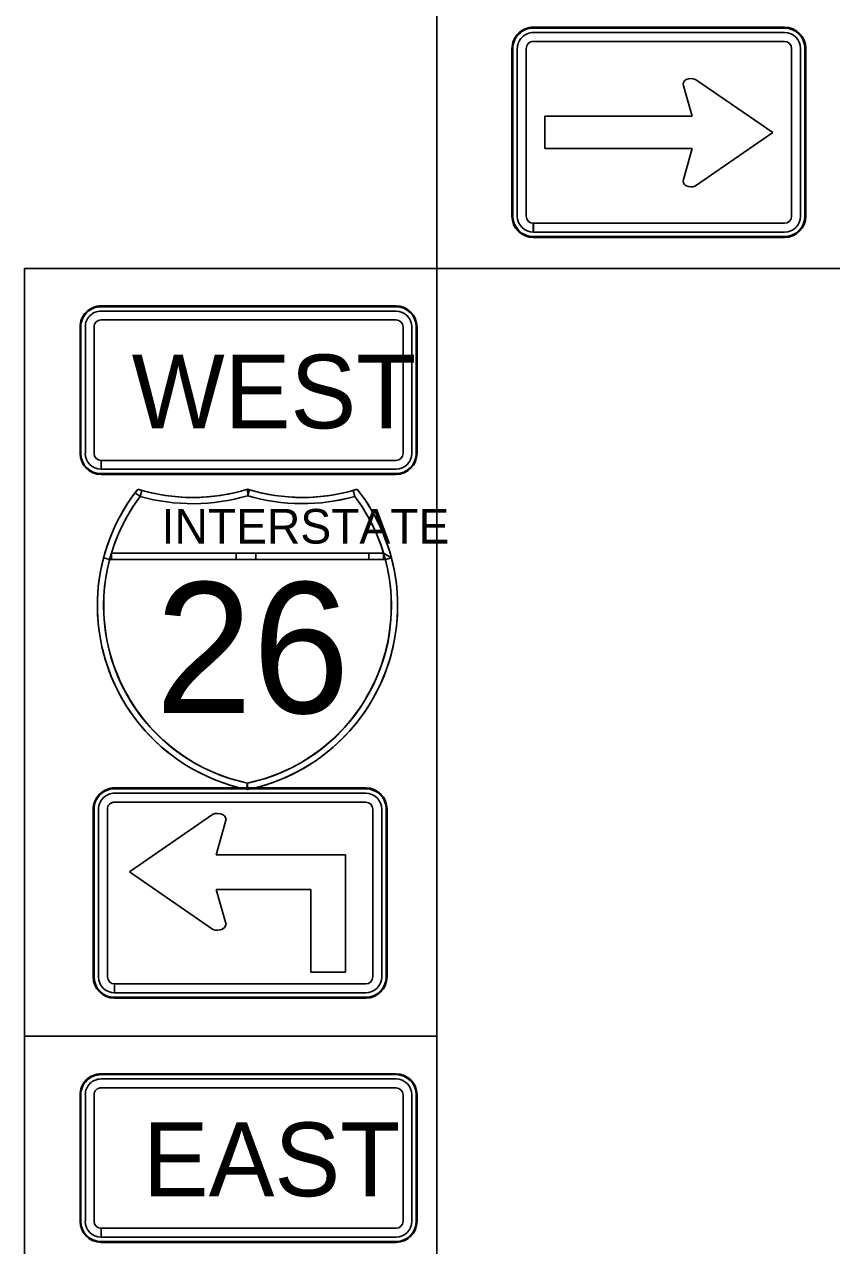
# Model space of a CAD drawing. Extents: x 886234 to 968767, y 455416 to 684046.
# Drawn here: x 914040 to 914998, y 501367 to 502816 of the extents above; entities that cross this region are included whole.
import ezdxf

# ---------------------------------------------------------------- set-up
doc = ezdxf.new("R2010")
doc.units = 0
for name, color, linetype in [('TC DEV SIGN BLACK 239', 7, 'Continuous'), ('TC DEV SIGN BLACK ZERO', 7, 'Continuous'), ('TC DEV SIGN WHITE', 7, 'Continuous'), ('TC LABEL TEXT', 7, 'Continuous')]:
    doc.layers.add(name, color=color, linetype=linetype)

msp = doc.modelspace()

# ---------------------------------------------------------------- linework, layer by layer
at = {"layer": 'TC DEV SIGN BLACK 239'}
for p, q in [((914941.8, 502806.4), (914643.7, 502806.4)), ((914941.8, 502795.8), (914643.7, 502795.8)), ((914624.7, 502787.4), (914624.6, 502588.6)), ((914635.2, 502787.4), (914635.2, 502588.6)), ((914950.3, 502588.6), (914950.3, 502787.4)), ((914960.8, 502588.6), (914960.8, 502787.4)), ((914836.3, 502750.7), (914927.9, 502687.6)), ((914832.3, 502707), (914822, 502743)), ((914657.4, 502668.7), (914657.4, 502707)), ((914657.4, 502707), (914832.3, 502707)), ((914927.9, 502687.6), (914836.3, 502624.4)), ((914832.3, 502668.7), (914657.4, 502668.7)), ((914822, 502632.1), (914832.3, 502668.7)), ((914643.7, 502569.6), (914643.7, 502580.1)), ((914643.8, 502580.1), (914941.8, 502580.1)), ((914643.8, 502580.1), (914643.8, 502569.6)), ((914643.8, 502569.6), (914941.8, 502569.6)), ((914480.7, 502475.8), (914130.6, 502475.8)), ((914111.9, 502457.1), (914111.9, 502307.1)), ((914122.3, 502457.1), (914122.3, 502307.1)), ((914480.7, 502465.4), (914130.6, 502465.4)), ((914489, 502307.1), (914489, 502457.1)), ((914499.4, 502307.1), (914499.4, 502457.1)), ((914130.6, 502288.3), (914130.6, 502298.8)), ((914130.7, 502298.8), (914480.7, 502298.8)), ((914130.7, 502298.8), (914130.7, 502288.3)), ((914130.7, 502288.3), (914480.7, 502288.3)), ((914444.7, 501903.9), (914146.6, 501903.9)), ((914444.7, 501893.3), (914146.6, 501893.3)), ((914127.6, 501884.9), (914127.6, 501686.1)), ((914138.1, 501884.9), (914138.1, 501686.1)), ((914262.9, 501878.8), (914164.2, 501810.7)), ((914453.2, 501686.1), (914453.2, 501884.9)), ((914463.7, 501686.1), (914463.7, 501884.9)), ((914267.3, 501831), (914278.4, 501870.4)), ((914420.8, 501831), (914267.3, 501831)), ((914420.8, 501691.8), (914420.8, 501831)), ((914164.2, 501810.7), (914262.9, 501742.6)), ((914278.4, 501750.9), (914267.2, 501789.7)), ((914267.2, 501789.7), (914379.5, 501789.7)), ((914379.5, 501789.7), (914379.5, 501691.8)), ((914379.5, 501691.8), (914420.8, 501691.8)), ((914146.6, 501667.1), (914146.6, 501677.6)), ((914146.7, 501677.6), (914444.7, 501677.6)), ((914146.7, 501677.6), (914146.7, 501667.1)), ((914146.7, 501667.1), (914444.7, 501667.1)), ((914480.7, 501564.9), (914130.6, 501564.9)), ((914111.9, 501546.1), (914111.9, 501396.1)), ((914122.3, 501546.1), (914122.3, 501396.1)), ((914480.7, 501554.4), (914130.6, 501554.4)), ((914489, 501396.1), (914489, 501546.1)), ((914499.4, 501396.1), (914499.4, 501546.1)), ((914130.6, 501377.4), (914130.6, 501387.8)), ((914130.7, 501387.8), (914480.7, 501387.8)), ((914130.7, 501387.8), (914130.7, 501377.4)), ((914130.7, 501377.4), (914480.7, 501377.4))]:
    msp.add_line(p, q, dxfattribs=at)
for centre, major_axis, ratio, start_param, end_param in [((914643.7, 502787.4), (19, 0), 0.999865, 1.570796, 3.141593), ((914941.8, 502787.4), (19, 0), 0.999865, 0, 1.570796), ((914643.7, 502787.4), (8.45, 0), 0.999865, 1.570796, 3.141593), ((914941.8, 502787.4), (8.45, 0), 0.999865, 0, 1.570796), ((914830.9, 502745.1), (9.44, 0), 0.720018, 0.96961, 3.452569), ((914830.9, 502630), (9.44, 0), 0.720018, 2.830617, 5.313577), ((914643.7, 502588.6), (19, 0), 0.999865, 3.141593, 4.712389), ((914643.7, 502588.6), (8.45, 0), 0.999865, 3.141593, 4.712389), ((914941.8, 502588.6), (19, 0), 0.999865, 4.712389, 6.283185), ((914941.8, 502588.6), (8.45, 0), 0.999865, 4.712389, 6.283185), ((914130.6, 502457.1), (18.8, 0), 0.999865, 1.570796, 3.141593), ((914480.7, 502457.1), (18.8, 0), 0.999865, 0, 1.570796), ((914130.6, 502457.1), (8.33, 0), 0.999865, 1.570796, 3.141593), ((914480.7, 502457.1), (8.33, 0), 0.999865, 0, 1.570796), ((914130.6, 502307.1), (18.8, 0), 0.999865, 3.141593, 4.712389), ((914130.6, 502307.1), (8.33, 0), 0.999865, 3.141593, 4.712389), ((914480.7, 502307.1), (18.8, 0), 0.999865, 4.712389, 6.283185), ((914480.7, 502307.1), (8.33, 0), 0.999865, 4.712389, 6.283185), ((914146.6, 501884.9), (19, 0), 0.999865, 1.570796, 3.141593), ((914146.6, 501884.9), (8.45, 0), 0.999865, 1.570796, 3.141593), ((914444.7, 501884.9), (19, 0), 0.999865, 0, 1.570796), ((914444.7, 501884.9), (8.45, 0), 0.999865, 0, 1.570796), ((914268.7, 501872.7), (-10.2, 0), 0.720018, 2.830617, 5.313577), ((914268.7, 501748.7), (-10.2, 0), 0.720018, 0.96961, 3.452569), ((914146.6, 501686.1), (19, 0), 0.999865, 3.141593, 4.712389), ((914146.6, 501686.1), (8.45, 0), 0.999865, 3.141593, 4.712389), ((914444.7, 501686.1), (19, 0), 0.999865, 4.712389, 6.283185), ((914444.7, 501686.1), (8.45, 0), 0.999865, 4.712389, 6.283185), ((914130.6, 501546.1), (18.8, 0), 0.999865, 1.570796, 3.141593), ((914480.7, 501546.1), (18.8, 0), 0.999865, 0, 1.570796), ((914130.6, 501546.1), (8.33, 0), 0.999865, 1.570796, 3.141593), ((914480.7, 501546.1), (8.33, 0), 0.999865, 0, 1.570796), ((914130.6, 501396.1), (18.8, 0), 0.999865, 3.141593, 4.712389), ((914130.6, 501396.1), (8.33, 0), 0.999865, 3.141593, 4.712389), ((914480.7, 501396.1), (18.8, 0), 0.999865, 4.712389, 6.283185), ((914480.7, 501396.1), (8.33, 0), 0.999865, 4.712389, 6.283185)]:
    msp.add_ellipse(centre, major_axis=major_axis, ratio=ratio, start_param=start_param, end_param=end_param, dxfattribs=at)
at = {"layer": 'TC DEV SIGN BLACK ZERO'}
for p, q in [((914941.8, 502812.7), (914643.7, 502812.7)), ((914643.7, 502811.7), (914643.7, 502811.7)), ((914941.8, 502811.6), (914643.7, 502811.7)), ((914941.8, 502811.6), (914941.8, 502811.7)), ((914618.3, 502787.4), (914618.3, 502588.6)), ((914619.4, 502787.4), (914619.4, 502588.6)), ((914619.4, 502787.4), (914619.4, 502787.4)), ((914966.1, 502787.4), (914966.1, 502787.4)), ((914966.1, 502588.6), (914966.1, 502787.4)), ((914967.2, 502588.6), (914967.2, 502787.4)), ((914619.4, 502588.6), (914619.4, 502588.6)), ((914966.1, 502588.6), (914966.1, 502588.6)), ((914643.7, 502563.2), (914643.7, 502564.3)), ((914643.7, 502564.3), (914643.7, 502564.3)), ((914643.7, 502564.3), (914941.8, 502564.3)), ((914643.7, 502564.3), (914643.7, 502563.2)), ((914643.7, 502563.2), (914941.8, 502563.2)), ((914941.8, 502564.3), (914941.8, 502564.3)), ((914480.7, 502482.1), (914130.6, 502482.1)), ((914130.6, 502481), (914130.6, 502481.1)), ((914480.7, 502481), (914130.6, 502481.1)), ((914480.7, 502481), (914480.7, 502481)), ((914105.6, 502457.1), (914105.6, 502307.1)), ((914106.6, 502457.1), (914106.6, 502307.1)), ((914106.6, 502457.1), (914106.6, 502457.1)), ((914504.6, 502457.1), (914504.6, 502457.1)), ((914504.6, 502307.1), (914504.6, 502457.1)), ((914505.7, 502307.1), (914505.7, 502457.1)), ((914106.6, 502307.1), (914106.6, 502307.1)), ((914504.6, 502307.1), (914504.6, 502307.1)), ((914130.6, 502282.1), (914130.6, 502283.1)), ((914130.6, 502283.1), (914130.6, 502283.1)), ((914130.6, 502283.1), (914480.7, 502283.1)), ((914130.6, 502283.1), (914130.6, 502282.1)), ((914480.7, 502283.1), (914480.7, 502283.1)), ((914130.6, 502282.1), (914480.7, 502282.1)), ((914177.1, 502256.1), (914179.1, 502263.2)), ((914304.6, 502256.9), (914304.4, 502264.6)), ((914304.6, 502257.4), (914304.4, 502264.6)), ((914429.8, 502263.2), (914431.8, 502256.1)), ((914142.9, 502188.6), (914466, 502188.6)), ((914290.8, 502188.6), (914142.9, 502188.6)), ((914314.3, 502188.6), (914290.8, 502188.6)), ((914448.5, 502188.6), (914314.3, 502188.6)), ((914466, 502188.6), (914448.5, 502188.6)), ((914475.2, 502183.1), (914466, 502188.6)), ((914467.9, 502181.7), (914466, 502181.2)), ((914140.8, 502181.2), (914468.1, 502181.2)), ((914140.8, 502181.2), (914142.9, 502181.2)), ((914142.9, 502181.2), (914290.8, 502181.2)), ((914290.8, 502181.2), (914314.3, 502181.2)), ((914314.3, 502181.2), (914448.5, 502181.2)), ((914448.5, 502181.2), (914466, 502181.2)), ((914466, 502181.2), (914468.1, 502181.2)), ((914126.3, 502127.6), (914126.3, 502125.4)), ((914482.5, 502125.3), (914482.5, 502127.7)), ((914444.7, 501910.2), (914146.6, 501910.2)), ((914146.6, 501909.2), (914146.6, 501909.2)), ((914444.7, 501909.2), (914146.6, 501909.2)), ((914444.7, 501909.2), (914444.7, 501909.2)), ((914121.2, 501884.9), (914121.2, 501686.1)), ((914122.3, 501884.9), (914122.3, 501686.1)), ((914122.3, 501884.9), (914122.3, 501884.9)), ((914469, 501884.9), (914469, 501884.9)), ((914469, 501686.1), (914469, 501884.9)), ((914470.1, 501686.1), (914470.1, 501884.9)), ((914122.3, 501686.1), (914122.3, 501686.1)), ((914469, 501686.1), (914469, 501686.1)), ((914146.6, 501660.7), (914146.6, 501661.8)), ((914146.6, 501661.8), (914146.6, 501661.8)), ((914146.6, 501661.8), (914444.7, 501661.8)), ((914146.6, 501661.8), (914146.6, 501660.7)), ((914146.6, 501660.7), (914444.7, 501660.7)), ((914444.7, 501661.8), (914444.7, 501661.8)), ((914480.7, 501571.1), (914130.6, 501571.1)), ((914130.6, 501570.1), (914130.6, 501570.1)), ((914480.7, 501570.1), (914130.6, 501570.1)), ((914480.7, 501570.1), (914480.7, 501570.1)), ((914105.6, 501546.1), (914105.6, 501396.1)), ((914106.6, 501546.1), (914106.6, 501396.1)), ((914106.6, 501546.1), (914106.6, 501546.1)), ((914504.6, 501546.1), (914504.6, 501546.1)), ((914504.6, 501396.1), (914504.6, 501546.1)), ((914505.7, 501396.1), (914505.7, 501546.1)), ((914106.6, 501396.1), (914106.6, 501396.1)), ((914504.6, 501396.1), (914504.6, 501396.1)), ((914130.6, 501371.1), (914130.6, 501372.2)), ((914130.6, 501372.2), (914130.6, 501372.2)), ((914130.6, 501372.2), (914480.7, 501372.2)), ((914130.6, 501372.2), (914130.6, 501371.1)), ((914130.6, 501371.1), (914480.7, 501371.1)), ((914480.7, 501372.2), (914480.7, 501372.2))]:
    msp.add_line(p, q, dxfattribs=at)
for points in [[(914171.1, 502260.5), (914177.1, 502256.1)], [(914177.1, 502256.1), (914171.1, 502260.5)], [(914174.3, 502264.6), (914174.3, 502264.6), (914174.3, 502264.6)], [(914179.1, 502263.2), (914177.1, 502256.1)], [(914304.4, 502256.9), (914304.6, 502257.4)], [(914304.6, 502264.5), (914304.6, 502257.4), (914306.7, 502263.9)], [(914306.7, 502263.9), (914304.6, 502256.9)], [(914431.8, 502256.1), (914429.8, 502263.2)], [(914434.5, 502264.6), (914434.5, 502264.6), (914434.5, 502264.6)], [(914133.6, 502183.1), (914140.8, 502181.2)], [(914140.8, 502181.2), (914133.6, 502183.1)], [(914142.9, 502188.6), (914142.9, 502181.2)], [(914142.9, 502181.2), (914142.9, 502188.6)], [(914290.8, 502181.2), (914290.8, 502188.6)], [(914290.8, 502188.6), (914290.8, 502181.2)], [(914314.3, 502188.6), (914314.3, 502181.2)], [(914314.3, 502181.2), (914314.3, 502188.6)], [(914448.5, 502181.2), (914448.5, 502188.6)], [(914448.5, 502188.6), (914448.5, 502181.2)], [(914466, 502188.6), (914475.2, 502183.1)], [(914466, 502181.2), (914466, 502188.6)], [(914466, 502188.6), (914466, 502181.2), (914467.9, 502181.7), (914466, 502188.6)], [(914468.1, 502181.2), (914467.9, 502181.7)], [(914475.2, 502183.1), (914468.1, 502181.2)], [(914468.1, 502181.2), (914475.2, 502183.1)], [(914302.9, 501908.7), (914304.4, 501915.9)], [(914304.4, 501915.9), (914304.4, 501908.4)]]:
    msp.add_lwpolyline(points, dxfattribs=at)
for centre, radius, start, end in [((914348.9, 502126.5), 222.7, 141.6693, 258.4631), ((914348.9, 502126.5), 222.7, 142.9968, 165.2769), ((914348.9, 502126.5), 215.2, 142.9968, 258.0595), ((914348.9, 502126.5), 215.2, 142.9968, 165.2769), ((914348.9, 502126.5), 222.7, 141.6709, 142.9968), ((914239.4, 502477.5), 222.7, 253.0062, 286.9901), ((914239.4, 502477.5), 222.7, 253.0099, 254.2907), ((914239.4, 502477.5), 230.1, 254.2907, 286.4259), ((914239.4, 502477.5), 230.1, 254.2907, 286.4259), ((914239.4, 502477.5), 222.7, 254.2907, 286.9893), ((914369.5, 502477.5), 222.7, 253.0099, 286.9938), ((914259.9, 502126.5), 222.7, 281.5369, 38.3307), ((914369.5, 502477.5), 230.1, 253.5741, 285.7093), ((914259.9, 502126.5), 215.2, 281.9405, 37.0032), ((914369.5, 502477.5), 222.7, 253.0588, 253.6206), ((914369.6, 502477.2), 229.7, 253.5731, 285.7093), ((914369.5, 502477.5), 222.7, 253.6206, 285.7093), ((914369.5, 502477.5), 222.7, 285.7093, 286.9901), ((914259.9, 502126.5), 215.2, 16.7759, 37.0032), ((914259.9, 502126.5), 222.7, 14.7231, 38.3291), ((914348.9, 502126.5), 222.7, 165.2769, 179.7177), ((914348.9, 502126.5), 215.2, 163.2241, 165.2769), ((914259.9, 502126.5), 215.2, 14.7231, 16.7759), ((914259.9, 502126.5), 222.7, 0.2997, 14.7231), ((914347.9, 502125.9), 214.4, 165.0438, 258.3001), ((914260.9, 502125.9), 214.4, 281.7196, 14.964), ((914348.9, 502126.5), 222.7, 180.2823, 258.0591), ((914259.9, 502126.5), 222.7, 281.537, 359.7003), ((914259.9, 502126.5), 215.2, 281.9405, 281.9604)]:
    msp.add_arc(centre, radius, start, end, dxfattribs=at)
for centre, major_axis, start_param, end_param in [((914643.7, 502787.4), (25.4, 0), 1.570796, 3.141593), ((914643.7, 502787.4), (24.3, 0), 1.570796, 3.141593), ((914941.8, 502787.4), (25.4, 0), 0, 1.570796), ((914941.8, 502787.4), (24.3, 0), 0, 1.570796), ((914643.7, 502588.6), (25.4, 0), 3.141593, 4.712389), ((914643.7, 502588.6), (24.3, 0), 3.141593, 4.712389), ((914941.8, 502588.6), (25.4, 0), 4.712389, 6.283185), ((914941.8, 502588.6), (24.3, 0), 4.712389, 6.283185), ((914130.6, 502457.1), (25, 0), 1.570796, 3.141593), ((914130.6, 502457.1), (24, 0), 1.570796, 3.141593), ((914480.7, 502457.1), (25, 0), 0, 1.570796), ((914480.7, 502457.1), (24, 0), 0, 1.570796), ((914130.6, 502307.1), (25, 0), 3.141593, 4.712389), ((914130.6, 502307.1), (24, 0), 3.141593, 4.712389), ((914480.7, 502307.1), (25, 0), 4.712389, 6.283185), ((914480.7, 502307.1), (24, 0), 4.712389, 6.283185), ((914146.6, 501884.9), (25.4, 0), 1.570796, 3.141593), ((914146.6, 501884.9), (24.3, 0), 1.570796, 3.141593), ((914444.7, 501884.9), (25.4, 0), 0, 1.570796), ((914444.7, 501884.9), (24.3, 0), 0, 1.570796), ((914146.6, 501686.1), (25.4, 0), 3.141593, 4.712389), ((914146.6, 501686.1), (24.3, 0), 3.141593, 4.712389), ((914444.7, 501686.1), (25.4, 0), 4.712389, 6.283185), ((914444.7, 501686.1), (24.3, 0), 4.712389, 6.283185), ((914130.6, 501546.1), (25, 0), 1.570796, 3.141593), ((914130.6, 501546.1), (24, 0), 1.570796, 3.141593), ((914480.7, 501546.1), (25, 0), 0, 1.570796), ((914480.7, 501546.1), (24, 0), 0, 1.570796), ((914130.6, 501396.1), (25, 0), 3.141593, 4.712389), ((914130.6, 501396.1), (24, 0), 3.141593, 4.712389), ((914480.7, 501396.1), (25, 0), 4.712389, 6.283185), ((914480.7, 501396.1), (24, 0), 4.712389, 6.283185)]:
    msp.add_ellipse(centre, major_axis=major_axis, ratio=0.999865, start_param=start_param, end_param=end_param, dxfattribs=at)
at = {"layer": 'TC DEV SIGN WHITE'}
for p, q in [((914941.8, 502812.7), (914643.7, 502812.7)), ((914618.3, 502787.4), (914618.3, 502588.6)), ((914967.2, 502588.6), (914967.2, 502787.4)), ((914643.7, 502563.2), (914941.8, 502563.2)), ((914480.7, 502482.1), (914130.6, 502482.1)), ((914105.6, 502457.1), (914105.6, 502307.1)), ((914505.7, 502307.1), (914505.7, 502457.1)), ((914130.6, 502282.1), (914480.7, 502282.1)), ((914444.7, 501910.2), (914146.6, 501910.2)), ((914304.4, 501908.4), (914304.4, 501915.9)), ((914121.2, 501884.9), (914121.2, 501686.1)), ((914470.1, 501686.1), (914470.1, 501884.9)), ((914146.6, 501660.7), (914444.7, 501660.7)), ((914480.7, 501571.1), (914130.6, 501571.1)), ((914105.6, 501546.1), (914105.6, 501396.1)), ((914505.7, 501396.1), (914505.7, 501546.1)), ((914130.6, 501371.1), (914480.7, 501371.1))]:
    msp.add_line(p, q, dxfattribs=at)
msp.add_lwpolyline([(914304.4, 501915.9), (914302.9, 501908.7), (914304.4, 501908.4)], dxfattribs=at)
for centre, start, end in [((914348.9, 502126.5), 258.458, 258.463), ((914259.9, 502126.5), 281.5369590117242, 281.53700435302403)]:
    msp.add_arc(centre, 222.7, start, end, dxfattribs=at)
for centre, major_axis, start_param, end_param in [((914643.7, 502787.4), (25.4, 0), 1.570796, 3.141593), ((914941.8, 502787.4), (25.4, 0), 0, 1.570796), ((914643.7, 502588.6), (25.4, 0), 3.141593, 4.712389), ((914941.8, 502588.6), (25.4, 0), 4.712389, 6.283185), ((914130.6, 502457.1), (25, 0), 1.570796, 3.141593), ((914480.7, 502457.1), (25, 0), 0, 1.570796), ((914130.6, 502307.1), (25, 0), 3.141593, 4.712389), ((914480.7, 502307.1), (25, 0), 4.712389, 6.283185), ((914146.6, 501884.9), (25.4, 0), 1.570796, 3.141593), ((914444.7, 501884.9), (25.4, 0), 0, 1.570796), ((914146.6, 501686.1), (25.4, 0), 3.141593, 4.712389), ((914444.7, 501686.1), (25.4, 0), 4.712389, 6.283185), ((914130.6, 501546.1), (25, 0), 1.570796, 3.141593), ((914480.7, 501546.1), (25, 0), 0, 1.570796), ((914130.6, 501396.1), (25, 0), 3.141593, 4.712389), ((914480.7, 501396.1), (25, 0), 4.712389, 6.283185)]:
    msp.add_ellipse(centre, major_axis=major_axis, ratio=0.999865, start_param=start_param, end_param=end_param, dxfattribs=at)
at = {"layer": 'TC LABEL TEXT'}
for points in [[(914529.3, 503437.6), (915019.1, 503437.6), (915019.1, 502526.6), (914529.3, 502526.6)], [(914039.6, 502526.6), (914529.3, 502526.6), (914529.3, 501615.6), (914039.6, 501615.6)], [(914039.6, 501615.6), (914529.3, 501615.6), (914529.3, 500704.7), (914039.6, 500704.7)]]:
    msp.add_lwpolyline(points, close=True, dxfattribs=at)

# ---------------------------------------------------------------- texts
at = {"layer": 'TC DEV SIGN BLACK 239'}
for s, p in [('WEST', (914166.9, 502336.8)), ('EAST', (914180.3, 501425.8))]:
    msp.add_text(s, height=87.5, rotation=360, dxfattribs=at).set_placement(p)
at = {"layer": 'TC DEV SIGN BLACK ZERO'}
for s, height, p in [('INTERSTATE', 41.06, (914202.4, 502200.1)), ('26', 155.13, (914194.9, 501999))]:
    msp.add_text(s, height=height, rotation=360, dxfattribs=at).set_placement(p)

doc.saveas('drawing.dxf')
